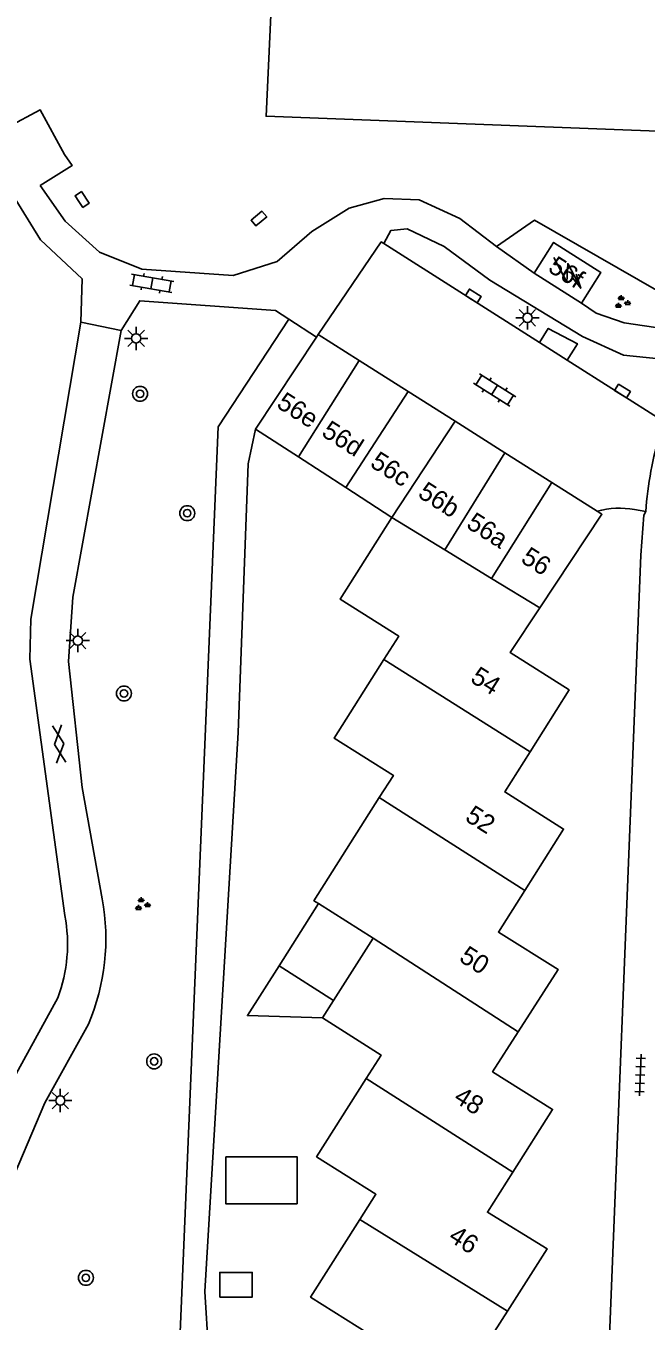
# Model space of a CAD drawing. Extents: x 132994 to 136000, y 393499 to 395512.
# Drawn here: x 134409.9 to 134443.2, y 394268.4 to 394337.9 of the extents above; entities that cross this region are included whole.
import ezdxf

# ---------------------------------------------------------------- set-up
doc = ezdxf.new("R2010")
doc.units = 0
for name, color, linetype in [('gg-afsc-hekwerk', 7, 'Continuous'), ('gg-afsc-muur', 7, 'Continuous'), ('gg-anno-huisnummerreeks BGT', 7, 'Continuous'), ('gg-bbg-bijgebouw', 7, 'Continuous'), ('gg-bbg-gedigitaliseerde bebouwing', 7, 'Continuous'), ('gg-bbg-gedigitaliseerde bijgebouw', 7, 'Continuous'), ('gg-bbg-hoofdgebouw', 7, 'Continuous'), ('gg-bbg-luifel en loopbrug', 7, 'Continuous'), ('gg-bbg-tussenscheiding', 7, 'Continuous'), ('gg-knt-verharding', 7, 'Continuous'), ('gt-grn-groengrens', 7, 'Continuous'), ('gt-symb-boom', 7, 'Continuous'), ('gt-symb-gesloten verharding', 7, 'Continuous'), ('gt-symb-groenvak', 7, 'Continuous'), ('gt-symb-klinker verharding', 7, 'Continuous'), ('gt-symb-kolk', 7, 'Continuous'), ('gt-symb-lichtmast', 7, 'Continuous'), ('gt-symb-tegel verharding', 7, 'Continuous'), ('gt-symb-trafo symbool', 7, 'Continuous')]:
    doc.layers.add(name, color=color, linetype=linetype)

# ---------------------------------------------------------------- blocks, each defined once
blk = doc.blocks.new('gt0-TEG1')
at = {"layer": 'gt-symb-tegel verharding'}
for p, q in [((-1.125, 0), (1.125, 0)), ((-0.9, -0.25), (-0.9, 0.25)), ((-0.45, -0.25), (-0.45, 0.25)), ((0, -0.25), (0, 0.25)), ((0.45, -0.25), (0.45, 0.25)), ((0.9, -0.25), (0.9, 0.25))]:
    blk.add_line(p, q, dxfattribs=at)
blk = doc.blocks.new('gt0-KOLK')
at = {"layer": 'gt-symb-kolk'}
blk.add_lwpolyline([(0, 0), (0.375, 0), (0.375, 0.4), (-0.375, 0.4), (-0.375, 0), (0, 0)], dxfattribs=at)
blk = doc.blocks.new('gt0-KL1')
at = {"layer": 'gt-symb-klinker verharding'}
for p, q in [((-1.15, 0.3), (1.15, 0.3)), ((-1, -0.3), (-1, 0.3)), ((-0.5, 0.3), (-0.5, 0.45)), ((0, -0.3), (0, 0.3)), ((0.5, 0.3), (0.5, 0.45)), ((1, -0.3), (1, 0.3)), ((-1.15, -0.3), (1.15, -0.3)), ((-0.5, -0.45), (-0.5, -0.3)), ((0.5, -0.45), (0.5, -0.3))]:
    blk.add_line(p, q, dxfattribs=at)
blk = doc.blocks.new('gt0-LMAST')
at = {"layer": 'gt-symb-lichtmast'}
for p, q in [((-0.182, 0.173), (-0.447, 0.438)), ((-0.005, 0.246), (-0.005, 0.621)), ((0.172, 0.173), (0.437, 0.438)), ((-0.255, -0.004), (-0.63, -0.004)), ((-0.182, -0.181), (-0.447, -0.446)), ((-0.005, -0.254), (-0.005, -0.629)), ((0.437, -0.446), (0.172, -0.181)), ((0.245, -0.004), (0.62, -0.004))]:
    blk.add_line(p, q, dxfattribs=at)
blk.add_circle((-0.005, -0.004), 0.25, dxfattribs=at)
blk = doc.blocks.new('gt0-GRVAK')
at = {"layer": 'gt-symb-groenvak'}
for p, q in [((-0.11, 0.189), (-0.228, 0.24)), ((-0.182, 0.153), (0.088, 0.153)), ((-0.091, 0.211), (-0.156, 0.322)), ((-0.047, 0.214), (-0.047, 0.393)), ((-0.004, 0.211), (0.061, 0.322)), ((0.015, 0.189), (0.133, 0.24)), ((0.262, -0.052), (0.197, 0.059)), ((0.305, -0.049), (0.305, 0.13)), ((0.349, -0.052), (0.414, 0.059)), ((-0.245, -0.228), (-0.363, -0.177)), ((-0.318, -0.264), (-0.047, -0.264)), ((-0.226, -0.206), (-0.291, -0.095)), ((-0.183, -0.203), (-0.183, -0.024)), ((-0.139, -0.206), (-0.074, -0.095)), ((-0.12, -0.228), (-0.002, -0.177)), ((0.243, -0.074), (0.125, -0.023)), ((0.17, -0.11), (0.441, -0.11)), ((0.368, -0.074), (0.486, -0.023))]:
    blk.add_line(p, q, dxfattribs=at)
blk = doc.blocks.new('gt0-HSP')
at = {"layer": 'gt-symb-trafo symbool'}
for points in [[(0.771, 0.746), (-0.529, -0.004), (0.471, -0.004), (-0.829, -0.754)], [(-0.217, -0.24), (-0.829, -0.754), (-0.077, -0.48)]]:
    blk.add_lwpolyline(points, dxfattribs=at)
blk = doc.blocks.new('gt0-BOOM')
at = {"layer": 'gt-symb-boom'}
for radius in [0.4, 0.2]:
    blk.add_circle((0, 0), radius, dxfattribs=at)
blk = doc.blocks.new('gt0-GESVH1')
at = {"layer": 'gt-symb-gesloten verharding'}
for p, q in [((-0.992, -0.261), (0.008, 0.239)), ((0.008, -0.261), (-0.992, 0.239)), ((0.008, 0.239), (1.008, -0.261)), ((1.008, 0.239), (0.008, -0.261))]:
    blk.add_line(p, q, dxfattribs=at)

msp = doc.modelspace()

# ---------------------------------------------------------------- linework, layer by layer
at = {"layer": 'gg-afsc-hekwerk'}
for points in [[(134408.956, 394332.448), (134410.682, 394333.379), (134411.998, 394330.979), (134412.41, 394330.395), (134410.682, 394329.32)], [(134410.682, 394329.32), (134412.029, 394327.41), (134413.875, 394325.745), (134416.147, 394324.837), (134421.031, 394324.494), (134423.404, 394325.246), (134425.249, 394326.852), (134427.255, 394328.099), (134429.128, 394328.621), (134431.018, 394328.546), (134433.19, 394327.551), (134435.164, 394326.046)], [(134435.164, 394326.046), (134437.198, 394327.459), (134445.076, 394322.935), (134449.155, 394320.489)]]:
    msp.add_lwpolyline(points, dxfattribs=at)
at = {"layer": 'gg-afsc-muur'}
msp.add_lwpolyline([(134422.233, 394316.261), (134421.843, 394314.39), (134421.31, 394299.979), (134419.515, 394270.004), (134419.917, 394263.642), (134424.82, 394260.87)], dxfattribs=at)
at = {"layer": 'gg-bbg-bijgebouw'}
for p, q in [((134422.233, 394316.261), (134425.51, 394321.194)), ((134427.798, 394319.937), (134425.6, 394321.33)), ((134430.423, 394318.273), (134427.798, 394319.937)), ((134432.944, 394316.675), (134430.423, 394318.273)), ((134435.614, 394314.983), (134432.944, 394316.675)), ((134424.533, 394314.77), (134422.233, 394316.261)), ((134427.079, 394313.121), (134424.533, 394314.77)), ((134438.133, 394313.387), (134435.614, 394314.983)), ((134429.55, 394311.52), (134427.079, 394313.121)), ((134440.559, 394311.849), (134438.133, 394313.387))]:
    msp.add_line(p, q, dxfattribs=at)
msp.add_lwpolyline([(134437.486, 394306.667), (134440.81, 394311.69), (134440.559, 394311.849)], dxfattribs=at)
at = {"layer": 'gg-bbg-gedigitaliseerde bebouwing'}
msp.add_line((134425.618, 394290.807), (134428.537, 394288.954), dxfattribs=at)
msp.add_lwpolyline([(134428.876, 394296.492), (134425.368, 394290.966), (134425.618, 394290.807)], dxfattribs=at)
at = {"layer": 'gg-bbg-gedigitaliseerde bijgebouw'}
msp.add_line((134423.5, 394287.475), (134426.418, 394285.62), dxfattribs=at)
for points in [[(134423.5, 394287.475), (134421.803, 394284.805), (134425.82, 394284.68)], [(134420.315, 394269.711), (134420.315, 394271.028), (134422.062, 394271.028), (134422.062, 394269.711), (134420.315, 394269.711)]]:
    msp.add_lwpolyline(points, dxfattribs=at)
at = {"layer": 'gg-bbg-hoofdgebouw'}
for p, q in [((134437.18, 394324.62), (134439.71, 394323.01)), ((134425.51, 394321.194), (134425.6, 394321.33)), ((134428.537, 394288.954), (134426.418, 394285.62))]:
    msp.add_line(p, q, dxfattribs=at)
for points in [[(134451.814, 394337.35), (134444.93, 394337.57), (134444.74, 394332.19), (134422.8, 394333.03), (134423.05, 394338.45), (134415.84, 394338.69), (134415.98, 394342.63), (134417.83, 394342.57), (134417.96, 394345.83), (134408.92, 394346.15), (134409.25, 394353.35), (134396.354, 394353.705)], [(134437.18, 394324.62), (134438.22, 394326.27), (134440.75, 394324.66), (134439.71, 394323.01)], [(134429.55, 394311.52), (134426.77, 394307.14), (134429.92, 394305.15), (134429.124, 394303.892)], [(134436.958, 394298.954), (134439.05, 394302.27), (134435.9, 394304.27), (134437.486, 394306.667)], [(134429.124, 394303.892), (134426.46, 394299.68), (134429.63, 394297.68), (134428.876, 394296.492)], [(134436.675, 394291.516), (134438.76, 394294.81), (134435.6, 394296.8), (134436.958, 394298.954)], [(134436.323, 394283.937), (134438.46, 394287.28), (134435.26, 394289.28), (134436.675, 394291.516)], [(134425.82, 394284.68), (134428.97, 394282.69), (134428.167, 394281.423)], [(134436.034, 394276.407), (134438.17, 394279.77), (134434.95, 394281.79), (134436.323, 394283.937)], [(134428.167, 394281.423), (134425.51, 394277.23), (134428.69, 394275.22), (134427.831, 394273.868)], [(134435.755, 394268.957), (134437.88, 394272.29), (134434.67, 394274.26), (134436.034, 394276.407)], [(134427.831, 394273.868), (134425.19, 394269.71), (134428.93, 394267.35), (134427.97, 394265.836)], [(134435.36, 394261.29), (134437.59, 394264.8), (134434.36, 394266.77), (134435.755, 394268.957)]]:
    msp.add_lwpolyline(points, dxfattribs=at)
at = {"layer": 'gg-bbg-luifel en loopbrug'}
msp.add_line((134425.618, 394290.807), (134423.5, 394287.475), dxfattribs=at)
msp.add_lwpolyline([(134420.635, 394277.23), (134424.466, 394277.23), (134424.466, 394274.712), (134420.635, 394274.712), (134420.635, 394277.23)], dxfattribs=at)
at = {"layer": 'gg-bbg-tussenscheiding'}
for p, q in [((134427.798, 394319.937), (134424.533, 394314.77)), ((134430.423, 394318.273), (134427.079, 394313.121)), ((134432.944, 394316.675), (134429.55, 394311.52)), ((134435.614, 394314.983), (134432.391, 394309.783)), ((134438.133, 394313.387), (134434.898, 394308.25)), ((134432.391, 394309.783), (134429.55, 394311.52)), ((134434.898, 394308.25), (134432.391, 394309.783)), ((134437.486, 394306.667), (134434.898, 394308.25)), ((134429.124, 394303.892), (134436.958, 394298.954)), ((134428.876, 394296.492), (134436.675, 394291.516)), ((134428.537, 394288.954), (134436.323, 394283.937)), ((134426.418, 394285.62), (134425.82, 394284.68)), ((134428.167, 394281.423), (134436.034, 394276.407)), ((134427.831, 394273.868), (134435.755, 394268.957))]:
    msp.add_line(p, q, dxfattribs=at)
at = {"layer": 'gg-knt-verharding'}
for p, q in [((134437.469, 394320.894), (134429.109, 394326.208)), ((134435.164, 394326.046), (134437.18, 394324.62)), ((134424.018, 394322.157), (134425.51, 394321.194)), ((134412.871, 394321.984), (134410.19, 394306.07)), ((134415.038, 394321.543), (134412.43, 394307.24)), ((134412.871, 394321.984), (134415.038, 394321.543)), ((134438.95, 394319.944), (134437.469, 394320.894)), ((134444.137, 394316.667), (134438.95, 394319.944)), ((134442.567, 394311.94), (134443.165, 394311.838)), ((134443.06, 394311.64), (134443.165, 394311.838))]:
    msp.add_line(p, q, dxfattribs=at)
for points in [[(134407.724, 394331.213), (134410.713, 394326.409), (134412.937, 394324.319), (134412.871, 394321.984)], [(134429.109, 394326.208), (134429.489, 394326.9), (134430.363, 394326.999), (134432.353, 394326.04), (134434.807, 394324.237), (134439.78, 394321.22)], [(134429.109, 394326.208), (134428.98, 394326.29), (134425.6, 394321.33)], [(134415.038, 394321.543), (134416.024, 394323.139), (134423.304, 394322.618), (134424.018, 394322.157)], [(134449.155, 394320.489), (134446.5, 394321.29), (134442, 394321.95), (134440.51, 394322.47), (134439.71, 394323.01)], [(134438.95, 394319.944), (134439.498, 394320.831), (134437.934, 394321.656), (134437.469, 394320.894)], [(134439.78, 394321.22), (134441.97, 394320.22), (134445.28, 394319.88), (134446.53, 394319.68), (134448, 394319.06)], [(134440.7, 394257.91), (134440.85, 394258.27), (134442.9, 394309.49), (134443.06, 394311.64)], [(134414.01, 394291.058), (134412.94, 394297.04), (134412.2, 394303.8), (134412.43, 394307.24)], [(134412.01, 394290.17), (134410.14, 394303.91), (134410.19, 394306.07)], [(134404.56, 394269.85), (134406.38, 394274.87), (134408.89, 394280.77), (134411.63, 394285.76)], [(134406.6, 394269.46), (134408.85, 394275.19), (134410.94, 394280.12), (134413.27, 394284.35)]]:
    msp.add_lwpolyline(points, dxfattribs=at)
for centre, radius, start, end in [((134462.889, 394310.411), 19.776, 163.27519, 175.86217), ((134441.762, 394307.514), 4.499, 79.68573, 105.50386), ((134402.663, 394288.915), 11.548, 336.71443, 10.69519), ((134404.001, 394288.639), 8.154, 339.32575, 10.82448)]:
    msp.add_arc(centre, radius, start, end, dxfattribs=at)
at = {"layer": 'gt-grn-groengrens'}
msp.add_lwpolyline([(134417.989, 394262.648), (134418.031, 394263.978), (134420.241, 394316.386), (134424.018, 394322.157)], dxfattribs=at)

# ---------------------------------------------------------------- block references
at = {"layer": 'gt-symb-boom'}
for p in [(134416.044, 394318.149), (134418.573, 394311.747), (134415.18, 394302.077), (134416.8, 394282.349), (134413.138, 394270.741)]:
    msp.add_blockref('gt0-BOOM', p, dxfattribs=at)
at = {"layer": 'gt-symb-gesloten verharding', "rotation": -83.74206608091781}
msp.add_blockref('gt0-GESVH1', (134411.71, 394299.379), dxfattribs=at)
at = {"layer": 'gt-symb-groenvak', "rotation": -2.0065389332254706}
msp.add_blockref('gt0-GRVAK', (134441.888, 394323.052), dxfattribs=at)
at = {"layer": 'gt-symb-groenvak'}
msp.add_blockref('gt0-GRVAK', (134416.144, 394290.761), dxfattribs=at)
at = {"layer": 'gt-symb-klinker verharding'}
for p, rotation in [((134416.672, 394324.078), -9.96151659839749), ((134435.061, 394318.354), -32.41844995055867)]:
    msp.add_blockref('gt0-KL1', p, dxfattribs=dict(at, rotation=rotation))
at = {"layer": 'gt-symb-kolk'}
for p, rotation in [((134412.769, 394328.46), -56.62779761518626), ((134422.546, 394327.393), 39.8495714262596), ((134433.807, 394323.222), -32.443341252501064), ((134441.815, 394318.124), -32.098616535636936)]:
    msp.add_blockref('gt0-KOLK', p, dxfattribs=dict(at, rotation=rotation))
at = {"layer": 'gt-symb-lichtmast'}
for p in [(134436.822, 394322.226), (134415.837, 394321.126), (134412.705, 394304.916), (134411.773, 394280.249)]:
    msp.add_blockref('gt0-LMAST', p, dxfattribs=at)
at = {"layer": 'gt-symb-tegel verharding', "rotation": 87.76436310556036}
msp.add_blockref('gt0-TEG1', (134442.868, 394281.616), dxfattribs=at)
at = {"layer": 'gt-symb-trafo symbool', "rotation": 87.82163117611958}
msp.add_blockref('gt0-HSP', (134438.955, 394324.664), dxfattribs=at)

# ---------------------------------------------------------------- texts
at = {"layer": 'gg-anno-huisnummerreeks BGT'}
for s, rotation, p in [('56f', 327.5, (134437.862, 394324.751)), ('56e', 327.6, (134423.306, 394317.457)), ('56d', 327.6, (134425.717, 394315.929)), ('56c', 327.6, (134428.323, 394314.277)), ('56b', 327.6, (134430.886, 394312.652)), ('56a', 327.6, (134433.481, 394311.008)), ('56', 327.6, (134436.406, 394309.154)), ('54', 327.8, (134433.697, 394302.737)), ('52', 327.7, (134433.414, 394295.295)), ('50', 327.4, (134433.097, 394287.761)), ('48', 327.6, (134432.801, 394280.227)), ('46', 327.5, (134432.521, 394272.769))]:
    msp.add_text(s, height=1, rotation=rotation, dxfattribs=at).set_placement(p)

doc.saveas('drawing.dxf')
